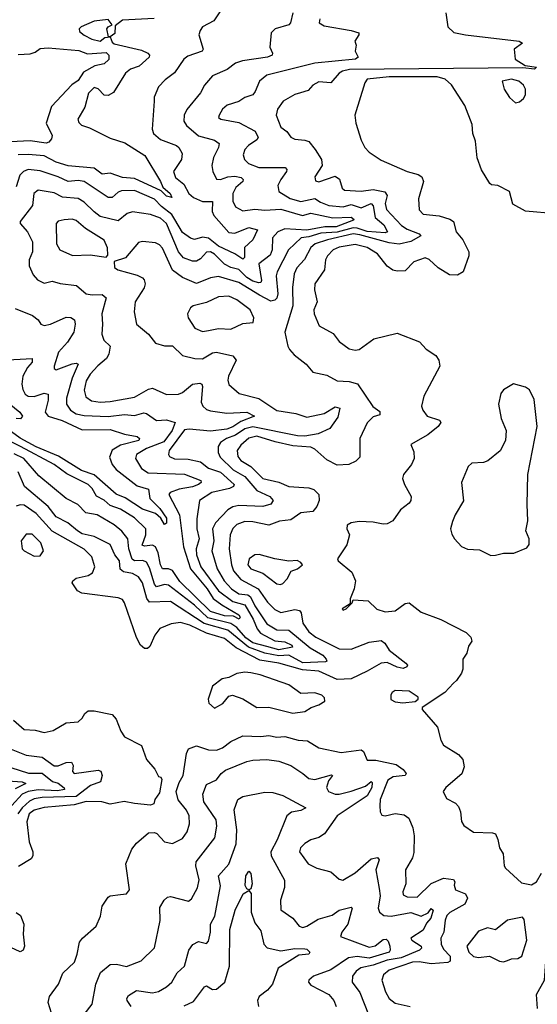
# Model space of a CAD drawing. Extents: x 1603745 to 1745082, y 385868 to 533966.
# Tile 424 of 646: x 1698793 to 1701373, y 438115 to 443021. Entities that reach past the tile are written whole.
import ezdxf

# ---------------------------------------------------------------- set-up
doc = ezdxf.new("R2010")
doc.units = 0

msp = doc.modelspace()

# ---------------------------------------------------------------- linework, layer by layer
at = {"layer": '0CON20XD'}
for points in [[(1700154.7, 443055.3), (1700143.5, 443005), (1700134.1, 442995.9), (1700066, 442975), (1700047.5, 442955), (1700040.8, 442885), (1700054.2, 442855), (1700052, 442845), (1700028, 442835), (1699903.5, 442816.5), (1699868.6, 442805), (1699827.3, 442772.7), (1699755, 442740.8), (1699714.6, 442695.4), (1699695, 442657.1), (1699625.8, 442574.2), (1699613.2, 442545), (1699612.1, 442515), (1699624.8, 442494.8), (1699685, 442442.8), (1699765, 442421.6), (1699787.7, 442405), (1699784.7, 442385), (1699758.7, 442335), (1699751.2, 442295), (1699755.4, 442265), (1699775, 442227.1), (1699795, 442225.4), (1699831.2, 442238.8), (1699865, 442241.3), (1699896.9, 442235), (1699907.8, 442225), (1699905.5, 442215), (1699871.1, 442185), (1699856.1, 442155), (1699855, 442116.7), (1699869.3, 442089.3), (1699905, 442069.6), (1699965, 442077.8), (1700015, 442072.2), (1700095, 442077.5), (1700203.7, 442046.3), (1700245, 442057.5), (1700353.8, 442033.8), (1700445, 442037.1), (1700461.1, 442025), (1700457.9, 442022.1), (1700370.7, 441989.3), (1700315, 441989.8), (1700225, 441972.7), (1700115, 441979.1), (1700080.8, 441965), (1700053.9, 441935), (1700051.5, 441875), (1700042.3, 441847.7), (1699985.3, 441804.7), (1699997.8, 441722.2), (1699995, 441712.1), (1699985, 441709.5), (1699955, 441718.7), (1699925, 441737), (1699885, 441775.9), (1699845, 441786.9), (1699813.6, 441803.6), (1699765, 441852.4), (1699745, 441864.7), (1699725, 441863.2), (1699695, 441828.9), (1699675, 441818.1), (1699655, 441818.4), (1699610.4, 441835), (1699585, 441865.4), (1699525, 442006), (1699495, 442032.9), (1699445, 442051.4), (1699355, 442063.4), (1699328.9, 442055), (1699285, 442019.6), (1699195, 442041.3), (1699164.1, 442064.1), (1699115, 442112.5), (1699085, 442131.1), (1699007.4, 442137.4), (1698965, 442157.8), (1698885, 442171.5), (1698864, 442155), (1698858, 442095), (1698795.6, 442015), (1698795.6, 442005), (1698831.8, 441965), (1698857.1, 441915), (1698857.5, 441865), (1698841.1, 441825), (1698841.1, 441795), (1698860.1, 441750.1), (1698882.9, 441725), (1698915, 441708.8), (1698955, 441718.8), (1698995, 441706.2), (1699076.1, 441696.1), (1699124.8, 441654.8), (1699155, 441649.8), (1699205, 441652.4), (1699225, 441636), (1699202.9, 441555), (1699206.9, 441505), (1699202.2, 441455), (1699212.2, 441425), (1699244.7, 441395), (1699237.4, 441355), (1699226.4, 441333.6), (1699182.8, 441297.2), (1699145.2, 441254.8), (1699125, 441222.2), (1699114.8, 441174.8), (1699122.3, 441142.3), (1699152.1, 441122.1), (1699195, 441115.6), (1699245, 441118.8), (1699365, 441140.9), (1699435, 441179.7), (1699454.7, 441184.7), (1699525, 441153.5), (1699585, 441154.7), (1699605, 441164.1), (1699654.4, 441205), (1699690.9, 441210.9), (1699700.6, 441205), (1699703.9, 441193.9), (1699697.1, 441115), (1699705.9, 441095.9), (1699725, 441079.7), (1699745, 441071.9), (1699825, 441061.3), (1699925, 441065.2), (1699963.8, 441045), (1699895, 441018.8), (1699855, 440992.8), (1699825, 440981.7), (1699745, 440971.7), (1699638.4, 440981.6), (1699615, 440977.2), (1699538.4, 440875), (1699535.4, 440855.4), (1699540.5, 440845), (1699565, 440832.6), (1699632.3, 440832.3), (1699695, 440818.2), (1699735, 440786), (1699795, 440767.4), (1699862.1, 440705), (1699858.9, 440695), (1699839.5, 440685), (1699750.9, 440665), (1699690, 440625), (1699675.6, 440534.4), (1699675.8, 440485), (1699687.8, 440435), (1699672.5, 440385), (1699674.5, 440355), (1699696.6, 440295), (1699785, 440175.2), (1699855, 440122.9), (1699915.1, 440105.1), (1699957.8, 440035), (1699976.4, 439986.4), (1699994.2, 439964.2), (1700065, 439926.7), (1700115, 439921.9), (1700149.5, 439905), (1700153.3, 439895), (1700085, 439881.8), (1700025, 439898.2), (1699955, 439917.2), (1699921.1, 439941.1), (1699875, 439992), (1699845, 440013.4), (1699730.8, 440040.8), (1699665, 440104.2), (1699535, 440203.2), (1699515, 440207.5), (1699475, 440195.7), (1699465, 440208.2), (1699440.8, 440290.8), (1699425, 440318.9), (1699406.7, 440326.7), (1699365, 440324.9), (1699353.8, 440333.8), (1699337.1, 440385), (1699332.8, 440435), (1699302.9, 440472.9), (1699265, 440504.1), (1699178.9, 440555), (1699123.7, 440563.7), (1699083.5, 440605), (1699025, 440635.4), (1698889.2, 440749.2), (1698814.5, 440835.5), (1698765, 440858.6)], [(1699794, 443066), (1699760.5, 443015), (1699704.2, 442985), (1699692.1, 442967.9), (1699686, 442945), (1699707.5, 442875), (1699702.5, 442865), (1699631.2, 442838.8), (1699611.1, 442825), (1699565, 442756.9), (1699518.5, 442721.5), (1699485, 442686), (1699464.4, 442635), (1699463.3, 442615), (1699454.4, 442475), (1699460.6, 442455), (1699495, 442424.6), (1699575, 442394.5), (1699587.1, 442385), (1699603.6, 442355), (1699600.5, 442325), (1699560.4, 442265), (1699570, 442235), (1699611, 442201), (1699636.8, 442155), (1699660.4, 442135), (1699705, 442114.8), (1699754.6, 442114.6), (1699753.3, 442065), (1699760.2, 442045), (1699835, 441960.9), (1699865, 441956.9), (1699935, 441986.3), (1699978.8, 441975), (1699955.3, 441924.7), (1699913.7, 441886.3), (1699914.1, 441835.9), (1699905, 441827.8), (1699864.9, 441854.9), (1699785, 441892.8), (1699735, 441932), (1699705, 441937.2), (1699665, 441926.2), (1699645, 441933.3), (1699605, 441961.4), (1699567.3, 442025), (1699551.1, 442051.1), (1699500.1, 442090.1), (1699465, 442126.6), (1699365, 442170.6), (1699301.1, 442168.9), (1699285, 442162.3), (1699255, 442136), (1699235, 442135.3), (1699114.8, 442214.8), (1699085, 442219.5), (1699035, 442215.2), (1698985, 442238.3), (1698895, 442267.8), (1698835, 442274.7), (1698811.8, 442265), (1698793.8, 442246.2), (1698775, 442188.1)], [(1700917.4, 443055), (1700927.6, 442985), (1700957.8, 442957.8), (1701015, 442946.5), (1701283.6, 442913.6), (1701300, 442905), (1701257.5, 442875), (1701262.5, 442825), (1701313.3, 442793.3), (1701370, 442785), (1701360, 442775), (1701302, 442782), (1700437, 442773), (1700402.2, 442765), (1700386.5, 442755), (1700345, 442706), (1700285, 442710.8), (1700255, 442695.5), (1700231.7, 442668.3), (1700192.6, 442657.4), (1700165, 442648.9), (1700106.7, 442615), (1700079.1, 442575), (1700070.9, 442545), (1700095, 442485.7), (1700124.7, 442464.7), (1700145.4, 442435.4), (1700165, 442425.6), (1700215, 442421.8), (1700234, 442414), (1700266.9, 442375), (1700297.5, 442325), (1700300.6, 442295), (1700265, 442238.8), (1700268.2, 442218.2), (1700285, 442214), (1700365, 442240.8), (1700387.3, 442227.3), (1700401.1, 442181.1), (1700411.5, 442171.5), (1700495, 442167.6), (1700555, 442174.5), (1700613.6, 442163.6), (1700624.7, 442145), (1700614.8, 442104.8), (1700622.2, 442075), (1700696.8, 441995), (1700725, 441977), (1700784.4, 441955), (1700792.5, 441945), (1700743.3, 441916.7), (1700685, 441902.1), (1700635, 441909.2), (1700489.1, 441949.1)], [(1699462.9, 443027.1), (1699305, 443019.6), (1699268.9, 442991.1), (1699267.1, 442952.9), (1699245, 442935.3), (1699235.7, 442935.7), (1699228.2, 442975), (1699234.1, 442985.9), (1699253.5, 442995), (1699235, 443021.5), (1699165, 443014), (1699100, 442985), (1699090, 442975), (1699091.7, 442961.7), (1699113.9, 442943.9), (1699152.5, 442925), (1699195, 442914.3), (1699217.9, 442932.1), (1699245, 442935.3), (1699255, 442909.6), (1699265, 442901.3), (1699399.7, 442869.7), (1699432.5, 442855), (1699440, 442845), (1699438.5, 442835), (1699389.5, 442790.5), (1699345.5, 442774.5), (1699320, 442755), (1699260.9, 442659.1), (1699235, 442644), (1699215, 442646), (1699185, 442676.9), (1699165, 442682.9), (1699135.7, 442655), (1699118.6, 442585), (1699083.7, 442526.3), (1699088.3, 442508.3), (1699101.2, 442495), (1699141.9, 442481.9), (1699245, 442430.5), (1699317.5, 442407.5), (1699417.9, 442345), (1699494.8, 442215), (1699506, 442186), (1699543.1, 442155), (1699552.5, 442135), (1699525, 442142.7), (1699499.3, 442169.3), (1699365, 442230.3), (1699305, 442235.5), (1699245, 442256.8), (1699205, 442251.2), (1699165, 442280.8), (1699035, 442292.8), (1698975, 442312), (1698915, 442342.2), (1698835, 442350.3), (1698785, 442348.1)], [(1700289.4, 443025), (1700286.7, 443005), (1700310.8, 442990.8), (1700445, 442967), (1700483.8, 442955), (1700483.8, 442945), (1700464, 442915), (1700470, 442895), (1700466.2, 442865), (1700480, 442835), (1700466.7, 442825), (1700265, 442804.3), (1700025, 442744.5), (1699988.9, 442715), (1699967.3, 442662.7), (1699955, 442647.5), (1699915, 442633.8), (1699885, 442613.2), (1699827.5, 442595), (1699803.8, 442575), (1699786.9, 442545), (1699784.3, 442534.3), (1699795.5, 442525.5), (1699885, 442509.4), (1699967.5, 442465), (1699981.5, 442435), (1699975, 442422.1), (1699934.6, 442395), (1699916.1, 442375), (1699908, 442348), (1699913.8, 442325), (1699934.4, 442305), (1699985, 442284.1), (1700116, 442285), (1700125.4, 442275.4), (1700122.9, 442265), (1700095.7, 442224.3)], [(1698785, 442848.2), (1698845, 442851.5), (1698870, 442860), (1698895, 442877.7), (1698935, 442881.5), (1699087.4, 442867.4), (1699130.9, 442850.9), (1699225, 442857.5), (1699238.3, 442845), (1699236.9, 442823.1), (1699215, 442801.6), (1699168.3, 442791.7), (1699110.7, 442759.3), (1699085, 442717.8), (1699052.6, 442697.4), (1698951.1, 442588.9), (1698925.5, 442505.5), (1698955.7, 442445), (1698952.7, 442427.3), (1698939.3, 442410.7), (1698925, 442406.2), (1698845, 442417.7), (1698747.4, 442412.6)], [(1701465, 442053.5), (1701315, 442066.8), (1701251.5, 442101.5), (1701234.5, 442165), (1701175.8, 442195.8), (1701145, 442198.8), (1701136.7, 442205), (1701095, 442272.5), (1701073.3, 442333.3), (1701065.4, 442415.4), (1701052.5, 442455), (1701048.3, 442498.3), (1701012.9, 442592.9), (1700945, 442696.5), (1700914.5, 442725), (1700875, 442736.3), (1700635, 442736.4), (1700525.5, 442725), (1700513.7, 442706.3), (1700464.5, 442545), (1700468.6, 442505), (1700495, 442421.2), (1700513.5, 442385), (1700535, 442360.6), (1700595, 442321.8), (1700724.5, 442264.5), (1700780.3, 442250.3), (1700797.5, 442237.5), (1700805.6, 442215.6), (1700781.4, 442128.6), (1700785, 442073.8), (1700805, 442052.5), (1700884.6, 442044.6), (1700937.8, 442027.8), (1700955, 442016), (1700969.5, 441965), (1701002.5, 441925), (1701032.5, 441865), (1701031.4, 441845), (1701004.2, 441765), (1700975, 441747.9), (1700935, 441749.5), (1700880, 441785), (1700835, 441827.1), (1700815, 441834.4), (1700758, 441815), (1700715, 441770.6), (1700675, 441768.5), (1700654, 441774), (1700625, 441793.1), (1700576.5, 441855), (1700525, 441885.9), (1700465, 441900.8), (1700385, 441887.2), (1700355, 441874), (1700326.8, 441845), (1700318.4, 441825), (1700313.1, 441775), (1700264.6, 441705), (1700262.7, 441675), (1700275.5, 441615), (1700258.8, 441575), (1700261.5, 441555), (1700285.4, 441495.4), (1700355, 441457.5), (1700385, 441418.1), (1700435, 441381.5), (1700465, 441374.5), (1700485, 441378.2), (1700558.7, 441431.3), (1700675, 441459.4), (1700786.2, 441416.2), (1700819.7, 441379.7), (1700867.6, 441347.6), (1700882, 441325), (1700888.1, 441295), (1700806.9, 441145), (1700796.9, 441095), (1700802.5, 441075), (1700825, 441045.5), (1700885, 441025.6), (1700892.9, 441015), (1700879.6, 440995), (1700827.1, 440952.9), (1700742.5, 440905), (1700757.9, 440867.9), (1700760, 440835), (1700746.9, 440805), (1700705.7, 440755), (1700702.2, 440735), (1700711.8, 440705), (1700744.4, 440645.6), (1700743.6, 440626.4), (1700735, 440612.5), (1700691.3, 440578.7), (1700654, 440525), (1700625, 440509.4), (1700605, 440506.9), (1700555, 440518.1), (1700485, 440520.8), (1700445, 440513.8), (1700425, 440502.5), (1700423.8, 440485), (1700437.5, 440455), (1700424.5, 440405.5), (1700376.7, 440335), (1700380, 440325), (1700449.3, 440269.3), (1700467.5, 440225), (1700461.2, 440185), (1700440, 440135), (1700440, 440110), (1700400, 440085), (1700405, 440080), (1700420, 440085), (1700450, 440115), (1700455, 440130), (1700530, 440125), (1700573.4, 440083.4), (1700615, 440070.6), (1700665, 440075.8), (1700715, 440112.5), (1700735, 440115.8), (1700795, 440070), (1700893, 440033), (1701018.3, 439968.3), (1701041.2, 439945), (1701046.7, 439925), (1701030, 439900), (1701022, 439865), (1701001.4, 439835), (1701002.5, 439785), (1700996, 439765), (1700971.1, 439728.9), (1700955, 439715.8)], [(1701265, 442606.2), (1701285, 442611.2), (1701305, 442628.8), (1701315, 442647.5), (1701314.4, 442675), (1701305, 442695.6), (1701282, 442715), (1701245, 442724.6), (1701198.8, 442715), (1701207.5, 442675), (1701235, 442633.8), (1701265, 442606.2)], [(1700095.7, 442224.3), (1700079.5, 442195), (1700084.2, 442165), (1700141.1, 442131.1), (1700195, 442114.8), (1700265, 442130.8), (1700291.9, 442111.9), (1700335, 442095.5), (1700405, 442089), (1700445, 442100.2), (1700495, 442083), (1700545.5, 442105.5), (1700555, 442094), (1700565.1, 442035.1), (1700609, 441999), (1700627.3, 441965), (1700615, 441960), (1700525, 441965.7), (1700475, 441982.7), (1700455, 441983.7), (1700375, 441962), (1700295, 441958.3), (1700235, 441938.7), (1700196, 441934), (1700133.4, 441875), (1700076, 441765), (1700071.7, 441745), (1700080.3, 441655), (1700075, 441634.1), (1700065, 441623.2), (1700045, 441618.7), (1699988, 441648), (1699885, 441711.5), (1699785, 441741.6), (1699745, 441735.7), (1699675, 441707.1), (1699605, 441737.2), (1699555, 441773.1), (1699505, 441883.5), (1699490.1, 441900.1), (1699470.5, 441909.5), (1699405, 441916.7), (1699385, 441911.1), (1699320, 441835), (1699264, 441816), (1699266.4, 441786.4), (1699282.5, 441775), (1699378.3, 441748.3), (1699405, 441735.8), (1699414.4, 441724.4), (1699418.6, 441705), (1699413.3, 441685), (1699369.5, 441615), (1699363.5, 441565), (1699375.8, 441505), (1699436, 441455), (1699470.3, 441410.3), (1699515, 441396.5), (1699555, 441395.5), (1699605, 441347.8), (1699666.6, 441333.4), (1699705, 441332.1), (1699755, 441360.6), (1699775, 441365.3), (1699856.4, 441346.4), (1699872.1, 441325), (1699833.9, 441245), (1699830, 441225), (1699835, 441204.3), (1699888.1, 441158.1), (1699985, 441133.3), (1700075, 441073.4), (1700169.4, 441059.4), (1700225, 441040.3), (1700310.8, 441059.2), (1700365, 441091.8), (1700389.6, 441085), (1700379.2, 441040.8), (1700339.4, 440985), (1700281.8, 440958.2), (1700215, 440946.7), (1700177.9, 440947.9), (1699955, 440992.9), (1699915, 440983.3), (1699868.4, 440951.6), (1699823.8, 440933.8), (1699794.6, 440915), (1699782.2, 440895), (1699782.8, 440865), (1699792.3, 440842.3), (1699857.8, 440777.8), (1699914.9, 440744.9), (1699975, 440675.6), (1700040.6, 440645), (1700056.9, 440625), (1700045, 440607.8), (1700004.8, 440595.2), (1699885, 440600.7), (1699855, 440594.7), (1699830.5, 440579.5), (1699769.1, 440515), (1699753.6, 440485), (1699760.6, 440425), (1699751.1, 440375), (1699778.3, 440285), (1699812, 440225), (1699849.8, 440185), (1699885, 440161.3), (1699930, 440155), (1699943.9, 440145), (1699965, 440100.4), (1700025, 440011.5), (1700075, 439981.1), (1700135, 439978.7), (1700241.2, 439891.2), (1700304.7, 439855), (1700320.7, 439835), (1700324.2, 439825), (1700318, 439822), (1700205, 439817.2), (1700135, 439854.5), (1700085, 439851.8), (1700015, 439864.4), (1699934.3, 439894.3), (1699830.2, 439980.2), (1699713.3, 440013.3), (1699545, 440121.9), (1699439.6, 440119.6), (1699426.9, 440136.9), (1699405.9, 440215), (1699385.4, 440245.4), (1699355, 440262), (1699310.4, 440270.4), (1699293.7, 440283.7), (1699290.4, 440325), (1699267.5, 440355), (1699245, 440406.7), (1699165, 440446.2), (1699105, 440460.2), (1699080.8, 440475), (1699033.6, 440513.6), (1698975, 440544.7), (1698936.1, 440596.1), (1698818, 440695), (1698785, 440769.2)], [(1699225, 441838), (1699232.5, 441847.5), (1699230.7, 441885), (1699215, 441923.5), (1699120.6, 441980.6), (1699075, 442021.1), (1699055, 442027.9), (1699015, 442024.6), (1698985, 442016.7), (1698974.6, 442005.4), (1698976.8, 441905), (1698994.1, 441874.1), (1699057.1, 441847.1), (1699145, 441849.7), (1699225, 441838)], [(1700489.1, 441949.1), (1700455, 441954.5), (1700327.1, 441925), (1700265.9, 441904.1), (1700244.2, 441885.8), (1700212.9, 441827.1), (1700174.8, 441785.2), (1700161.1, 441755), (1700152.6, 441687.4), (1700155.3, 441595), (1700115.7, 441465), (1700129.6, 441395), (1700138.7, 441378.7), (1700161.7, 441351.7), (1700221.4, 441305), (1700254.5, 441264.5), (1700325, 441249.5), (1700375, 441222.1), (1700435, 441218.6), (1700477.6, 441207.6), (1700553.7, 441093.7), (1700588.8, 441068.8), (1700588, 441052), (1700555, 441042.5), (1700525, 441012.5), (1700489.3, 440935), (1700488.5, 440841.5), (1700468.1, 440821.9), (1700434.2, 440805.8), (1700375, 440801.4), (1700325, 440828.9), (1700265, 440881.8), (1700245, 440891.2), (1700155, 440898.4), (1700067.1, 440917.1), (1699975, 440945.5), (1699935, 440936.4), (1699895, 440901.8), (1699877, 440875), (1699881, 440845), (1699895.9, 440825), (1699945, 440795.6), (1700005, 440734.8), (1700085, 440717.5), (1700135.2, 440695.2), (1700235, 440687.9), (1700260, 440680), (1700284.4, 440655), (1700285.6, 440625), (1700274.5, 440595), (1700255, 440571.5), (1700195, 440563.8), (1700145, 440529), (1700087.6, 440522.4), (1700035, 440502.5), (1699955, 440519.8), (1699915, 440520.4), (1699875, 440506.8), (1699855, 440486.9), (1699842.6, 440455), (1699838, 440385), (1699848.4, 440305), (1699859.3, 440275), (1699895, 440232.7), (1699981.6, 440185), (1700028.9, 440118.9), (1700065, 440081.9), (1700095, 440066.8), (1700165, 440081.7), (1700188.3, 440078.3), (1700196.5, 440066.5), (1700204.3, 440015), (1700235, 439971.9), (1700268.9, 439945), (1700385, 439887), (1700444.8, 439885.2), (1700535, 439919.5), (1700595, 439928.2), (1700613.1, 439915), (1700635, 439879.4), (1700717.8, 439815), (1700725.6, 439805), (1700722.7, 439797.3), (1700705, 439788.5), (1700675, 439795.3), (1700625, 439818.5), (1700595, 439815.9), (1700525.5, 439774.5), (1700445, 439737.6), (1700375, 439734.5), (1700285, 439775.1), (1700202.2, 439782.2), (1700085.6, 439815), (1699989.9, 439829.9), (1699872.3, 439892.3), (1699815, 439938.3), (1699725, 439963.9), (1699641.1, 440005), (1699595, 440018.3), (1699548.1, 440011.9), (1699492.1, 439987.9), (1699467.4, 439955), (1699441.9, 439898.1), (1699431.1, 439888.9), (1699415, 439888.8), (1699395, 439905.6), (1699375, 439943.1), (1699316.5, 440115), (1699305, 440131.9), (1699285, 440140.9), (1699103.7, 440163.7), (1699082, 440175), (1699054.2, 440215), (1699057.5, 440225), (1699075, 440238.8), (1699135, 440252.4), (1699156.1, 440265), (1699167.2, 440295), (1699153.1, 440345), (1699115, 440382.8), (1698955, 440472.4), (1698875, 440560.2), (1698815, 440602.8), (1698795, 440604.4), (1698775, 440597.9)], [(1699705, 441468), (1699735, 441473.3), (1699785, 441483.4), (1699845, 441478.9), (1699905, 441507.5), (1699957.7, 441512.3), (1699960, 441535), (1699941.8, 441575), (1699876.4, 441625), (1699835, 441643.2), (1699785, 441639.7), (1699725, 441612.4), (1699657.5, 441595), (1699644.4, 441585), (1699630, 441555), (1699632.9, 441535), (1699666.7, 441485), (1699705, 441468)], [(1698771.6, 441581.6), (1698856.9, 441546.9), (1698886.1, 441526.1), (1698898, 441505), (1698915, 441496.9), (1698947.5, 441505), (1699025, 441539.6), (1699048, 441538), (1699066.4, 441526.4), (1699070, 441505), (1699063.8, 441465), (1699031.2, 441415), (1698987.5, 441365), (1698964.5, 441294.5), (1698965, 441283.3), (1698975, 441277.1), (1699055, 441306.9), (1699075, 441309.6), (1699084.3, 441305), (1699054.1, 441235), (1699026.1, 441135), (1699027.1, 441105), (1699045.9, 441075), (1699075, 441057.6), (1699115, 441048.4), (1699235, 441044.5), (1699315, 441053.4), (1699365, 441048.6), (1699411.9, 441061.9), (1699425, 441058.9), (1699474.8, 441024.8), (1699525, 441027.5), (1699567.5, 441015), (1699553.2, 440975), (1699512.5, 440917.5), (1699424.9, 440885.1), (1699375.5, 440855), (1699370.4, 440835), (1699400.4, 440785), (1699433.6, 440763.6), (1699615, 440756.7), (1699695.7, 440725), (1699698.1, 440715), (1699684.4, 440705), (1699655, 440693.4), (1699587.7, 440682.3), (1699543.1, 440665), (1699536.6, 440655), (1699590.6, 440555), (1699610, 440395), (1699644.7, 440284.7), (1699728, 440185), (1699758.1, 440138.1), (1699800.5, 440105), (1699885, 440056), (1699892.2, 440045), (1699886.7, 440035), (1699858.7, 440048.7), (1699815, 440050.9), (1699745, 440072.5), (1699591.2, 440221.2), (1699555, 440277.4), (1699535, 440284.8), (1699504.8, 440284.8), (1699495, 440304.4), (1699484.3, 440365), (1699469.6, 440395), (1699455, 440403.5), (1699415, 440398.7), (1699403.4, 440403.4), (1699421.5, 440455), (1699421.5, 440485), (1699365, 440539), (1699295, 440582.7), (1699245, 440600.7), (1699215, 440627.2), (1699176.4, 440646.4), (1699155, 440685.4), (1699135, 440705.3), (1699027.7, 440757.7), (1698964.6, 440805), (1698797, 440895), (1698735, 440926.9)], [(1698705, 441324.6), (1698855, 441333.8), (1698856.2, 441315), (1698831.6, 441288.4), (1698808.3, 441245), (1698803.5, 441205), (1698808.4, 441178.4), (1698820, 441155), (1698835.8, 441145.8), (1698865, 441144.3), (1698915, 441160.8), (1698935, 441155.7), (1698934.7, 441124.7), (1698920, 441065), (1698936.1, 441046.1), (1699005, 441024.1), (1699105, 440978), (1699245, 440979.8), (1699315.5, 440955.5), (1699379.4, 440945), (1699390, 440935), (1699386.7, 440925), (1699295, 440901.9), (1699255, 440875.8), (1699241.5, 440841.5), (1699254.2, 440804.2), (1699275, 440779.4), (1699378.8, 440698.8), (1699435, 440681.4), (1699442.3, 440635), (1699491.8, 440585), (1699525, 440537.1), (1699525, 440512.5), (1699515, 440506.7), (1699497.2, 440537.2), (1699470.6, 440560.6), (1699405, 440582.1), (1699319.2, 440639.2), (1699275, 440656.8), (1699165, 440752.8), (1699100.8, 440775), (1698986.9, 440846.9), (1698875, 440893.3), (1698796.5, 440936.5), (1698735, 440980.7)], [(1701141.7, 440351.7), (1701165, 440354), (1701205, 440364), (1701257, 440363), (1701320.7, 440389.3), (1701333, 440407), (1701333.3, 440435), (1701316, 440475), (1701326.9, 440525), (1701322.2, 440605), (1701325.6, 440755), (1701372.9, 440995), (1701358.3, 441128.3), (1701335, 441177.5), (1701315, 441190), (1701255, 441206.7), (1701205, 441176.2), (1701191.9, 441158.1), (1701180, 441105), (1701193.5, 441033.5), (1701217.8, 440975), (1701215.6, 440925), (1701187.7, 440872.3), (1701126.2, 440823.8), (1701105, 440815.6), (1701047.7, 440812.3), (1701028.8, 440795), (1700995.8, 440715), (1701005.4, 440624.6), (1700964.3, 440555), (1700951.2, 440521.2), (1700941.4, 440485), (1700947.7, 440457.7), (1700960, 440435), (1700995.9, 440395.9), (1701025, 440383.8), (1701085, 440380), (1701141.7, 440351.7)], [(1698695.5, 441145.5), (1698794.7, 441065), (1698807.5, 441045), (1698797.2, 441032.8), (1698775, 441033.8)], [(1698865, 440348), (1698895, 440350), (1698912.5, 440375), (1698899.4, 440415), (1698855, 440458.1), (1698825, 440457.5), (1698800, 440425), (1698806, 440385), (1698815, 440374.2), (1698865, 440348)], [(1700093.2, 440206.8), (1700105, 440211.4), (1700127.1, 440235), (1700147.3, 440272.7), (1700177.5, 440285), (1700202.5, 440305), (1700195, 440317.5), (1700175.9, 440325.9), (1700135, 440323.3), (1700065.8, 440334.2), (1699986.6, 440356.6), (1699964.6, 440355.4), (1699936.7, 440335), (1699930, 440305), (1699945, 440285.5), (1700005, 440263.4), (1700075, 440210.9), (1700093.2, 440206.8)], [(1700155, 439565.6), (1700215, 439574), (1700246.7, 439595), (1700285, 439607.1), (1700313.8, 439625), (1700312.7, 439642.7), (1700298.8, 439655), (1700265, 439667.1), (1700195, 439664.4), (1700135, 439707.1), (1699992.7, 439757.3), (1699945, 439766.6), (1699915, 439770), (1699875.6, 439764.4), (1699835, 439744.2), (1699803.3, 439736.7), (1699755, 439700), (1699732.9, 439635), (1699735.7, 439615), (1699765, 439591.1), (1699806.2, 439613.8), (1699835, 439650), (1699854.2, 439655.8), (1699905, 439637.3), (1699975, 439594.2), (1700035.2, 439595.2), (1700155, 439565.6)], [(1700702.6, 439617.4), (1700765, 439624.2), (1700778.8, 439635), (1700780, 439645), (1700734.2, 439675.8), (1700665, 439678.6), (1700650.5, 439669.5), (1700643.5, 439656.5), (1700643.4, 439633.4), (1700665, 439622.2), (1700702.6, 439617.4)], [(1700955, 439715.8), (1700911.7, 439668.3), (1700800, 439595), (1700800, 439585), (1700875.4, 439495.4), (1700891.7, 439431.7), (1700905, 439406.7), (1700980.6, 439360.6), (1701002.9, 439335), (1701008.9, 439298.9), (1700997, 439263), (1700916.9, 439195), (1700904, 439175), (1700920.3, 439140.3), (1700965, 439117.8), (1700980.5, 439100.5), (1700990, 439075), (1700995.5, 439025.5), (1701006.5, 439006.5), (1701055, 438972.9), (1701149.7, 438969.7), (1701164.4, 438964.4), (1701177.2, 438937.2), (1701185.6, 438895.6), (1701203.8, 438865), (1701208.6, 438805), (1701215, 438793.8), (1701295, 438720), (1701345, 438710), (1701370, 438725), (1701395, 438768.8)], [(1698761.8, 439531.8), (1698815, 439484.1), (1698871.3, 439481.3), (1698915, 439469.3), (1698960.7, 439479.3), (1699025, 439518.6), (1699085, 439522), (1699105, 439541.2), (1699118, 439565), (1699135, 439577.1), (1699165, 439577.8), (1699255, 439558.9), (1699275, 439536.2), (1699296.9, 439476.9), (1699315, 439447.5), (1699400, 439405), (1699426, 439335), (1699467.5, 439287.5), (1699485, 439250), (1699496.4, 439246.4), (1699502.5, 439235), (1699490.5, 439169.5), (1699466.7, 439135), (1699462.5, 439115), (1699445, 439107.5), (1699365.9, 439115.9), (1699314.7, 439125.3), (1699245, 439111.8), (1699203.5, 439123.5), (1699125, 439125.2), (1699065, 439108.8), (1698915, 439095.2), (1698865, 439082.7), (1698841, 439065), (1698829.3, 439025), (1698840.7, 438925), (1698858.4, 438875), (1698858.4, 438855), (1698850.5, 438839.5), (1698787.5, 438802.5)], [(1698951.4, 438071.4), (1698934.5, 438125), (1698941.5, 438155), (1698987.3, 438215), (1699008.7, 438271.3), (1699066.4, 438325), (1699080.4, 438365), (1699091.1, 438425), (1699106.2, 438445), (1699175.1, 438504.9), (1699195.5, 438555), (1699205.2, 438604.8), (1699235, 438650), (1699245, 438656.2), (1699295, 438662), (1699325, 438666), (1699340.8, 438685), (1699322.9, 438815), (1699351.7, 438888.3), (1699375, 438917.8), (1699435, 438969.2), (1699465, 438971.2), (1699477, 438967), (1699514.4, 438925), (1699555, 438916.4), (1699605, 438940.8), (1699628.9, 438975), (1699640.5, 439015), (1699638.9, 439055), (1699625, 439083.1), (1699583.5, 439133.5), (1699573.6, 439175), (1699588.8, 439221.2), (1699608.7, 439255), (1699624.5, 439365.5), (1699635, 439388.6), (1699675, 439403.3), (1699735, 439382.7), (1699775, 439381.8), (1699805, 439393.2), (1699845.7, 439424.3), (1699905, 439453.6), (1699995, 439449.2), (1700035, 439455.4), (1700075, 439446.8), (1700115, 439450.5), (1700181.7, 439431.7), (1700227.3, 439427.3), (1700285, 439392.7), (1700395, 439370), (1700495, 439382.9), (1700507.5, 439375), (1700525, 439331.2), (1700568.8, 439331.2), (1700669.6, 439309.6), (1700704.6, 439285), (1700720, 439265), (1700714.5, 439255.5), (1700655, 439248.6), (1700628.3, 439231.7), (1700590.5, 439135), (1700588.6, 439105), (1700590, 439075), (1700597.7, 439057.7), (1700614.2, 439054.2), (1700665.4, 439065.4), (1700709.4, 439059.4), (1700732.5, 439042.5), (1700753.5, 438995), (1700759.5, 438955), (1700758.1, 438871.9), (1700751.5, 438845), (1700716.4, 438785), (1700718.2, 438715), (1700703.3, 438675), (1700705, 438660), (1700725, 438650.4), (1700775, 438648.4), (1700845, 438718.1), (1700905, 438744.3), (1700955, 438737.9), (1700962.1, 438725), (1700959.4, 438709.4), (1700965.4, 438685.4), (1701015, 438665.5), (1701026.2, 438645), (1701012.9, 438615), (1700937.2, 438572.8), (1700922.7, 438557.3), (1700913.9, 438535), (1700907.6, 438475), (1700893.2, 438445), (1700894.8, 438415.2), (1700905, 438390), (1700939.8, 438355), (1700939.4, 438330.6), (1700926.6, 438323.4), (1700845, 438317.3), (1700785, 438327.7), (1700751.1, 438325), (1700634.9, 438285.1), (1700607, 438263), (1700598.8, 438235), (1700617.4, 438177.4), (1700635, 438144.5), (1700665, 438121.8), (1700740, 438105)], [(1698735, 439392.5), (1698825, 439357.4), (1698906.1, 439346.1), (1698965, 439303.4), (1698985, 439303.2), (1699025, 439320.9), (1699051.1, 439321.1), (1699059.8, 439305), (1699055.9, 439275.9), (1699065, 439264.6), (1699185, 439282.7), (1699197.2, 439277.2), (1699203.7, 439255), (1699195.9, 439224.1), (1699146.4, 439205), (1699075, 439150.9), (1698905, 439146.2), (1698865, 439138.5), (1698842.4, 439127.6), (1698806, 439095), (1698784.2, 439065)], [(1699114.3, 438065), (1699154.3, 438115.7), (1699172.5, 438215), (1699195.6, 438274.4), (1699245, 438314.3), (1699275.8, 438315.8), (1699325, 438304.4), (1699398.4, 438331.6), (1699465, 438396.7), (1699493.6, 438533.6), (1699491.5, 438598.5), (1699512.9, 438635), (1699530.7, 438649.3), (1699545, 438651.9), (1699635, 438630), (1699649, 438641), (1699679.7, 438695), (1699687.2, 438735), (1699670.6, 438805), (1699673.4, 438825), (1699765.5, 438945), (1699776.8, 439003.2), (1699772.5, 439035), (1699711.5, 439125), (1699706.8, 439163.2), (1699725, 439210), (1699775, 439233.5), (1699797.3, 439265), (1699818.5, 439281.5), (1699925.3, 439324.7), (1699955, 439331.2), (1700025, 439335.8), (1700085, 439326.7), (1700144.8, 439304.8), (1700205, 439266.1), (1700235, 439240.4), (1700265, 439235.3), (1700348.2, 439258.2), (1700352.5, 439255), (1700332, 439228), (1700322.2, 439195), (1700333.2, 439175), (1700365, 439162.8), (1700385, 439161.7), (1700445, 439177.5), (1700517.6, 439202.4), (1700545, 439225.8), (1700550.3, 439220.3), (1700548.8, 439195), (1700525, 439154.6), (1700375.5, 439055), (1700312.7, 438965), (1700285, 438946.6), (1700245, 438934.7), (1700213.8, 438916.2), (1700192.9, 438895), (1700187.5, 438875), (1700231.2, 438815), (1700275, 438793.1), (1700345, 438775.6), (1700385, 438739.2), (1700404.4, 438734.4), (1700465, 438769.7), (1700545, 438840.7), (1700576.7, 438846.7), (1700585.5, 438835), (1700569.2, 438785), (1700585, 438692.5), (1700590, 438655), (1700579.6, 438595), (1700587.5, 438575), (1700608.4, 438558.4), (1700645, 438554.7), (1700742.8, 438572.8), (1700795, 438554.7), (1700828.8, 438571.2), (1700845, 438592.5), (1700854, 438585), (1700843.4, 438545), (1700820.8, 438519.2), (1700805.2, 438484.8), (1700742.2, 438445), (1700747.1, 438435), (1700794.4, 438405), (1700796.7, 438395), (1700786.7, 438385), (1700695, 438347.6), (1700625, 438336), (1700555, 438310.2), (1700493.4, 438296.6), (1700470.1, 438279.9), (1700451.6, 438255), (1700450.4, 438225), (1700488.9, 438175), (1700531.2, 438065)], [(1698749.1, 439295), (1698837.6, 439267.6), (1698905, 439266.5), (1698956.5, 439225), (1698985, 439218), (1699015.5, 439194.5), (1699016.5, 439185), (1698981.8, 439178.2), (1698885, 439183.3), (1698834.9, 439175.1), (1698805, 439162.6), (1698754.4, 439105.6)], [(1698735, 439228.4), (1698805, 439224), (1698824, 439215), (1698770.7, 439189.3)], [(1699348.2, 438105), (1699328.9, 438135), (1699326.7, 438145), (1699335, 438159.4), (1699375, 438183.8), (1699455, 438172.7), (1699485, 438179.2), (1699525, 438202), (1699550.9, 438225), (1699577.6, 438272.4), (1699614.5, 438305.5), (1699637.2, 438385), (1699656.1, 438413.9), (1699685, 438428.2), (1699725, 438418), (1699735, 438430), (1699744.7, 438475.3), (1699744.7, 438515), (1699766.2, 438555), (1699793.6, 438705), (1699784.8, 438755.2), (1699835, 438813.3), (1699871.6, 438915), (1699875.7, 438985), (1699861.8, 439085), (1699881.2, 439135), (1699905, 439150), (1700015, 439172.5), (1700055, 439170.6), (1700104.2, 439155.8), (1700220, 439095), (1700195, 439080.4), (1700148, 439072), (1700125.5, 439055), (1700076.9, 438935), (1700045.3, 438875), (1700047.4, 438855), (1700113.1, 438733.1), (1700112.5, 438697.5), (1700093.9, 438633.9), (1700095.7, 438585.7), (1700155, 438544.3), (1700186, 438505), (1700205, 438498.2), (1700225, 438504.1), (1700281.1, 438538.9), (1700350.8, 438559.2), (1700385, 438583.6), (1700445, 438600), (1700450, 438595), (1700429.1, 438515), (1700399.1, 438475), (1700392.9, 438452.9), (1700535, 438400.8), (1700565, 438405.9), (1700605, 438437.5), (1700619.8, 438439.8), (1700630.4, 438430.4), (1700638.6, 438405), (1700640.5, 438385), (1700635, 438375.9), (1700535, 438346), (1700475, 438353.3), (1700432.5, 438347.5), (1700345, 438286.7), (1700258, 438255), (1700234.4, 438235), (1700233.1, 438225), (1700245, 438210), (1700335, 438163.8), (1700358.8, 438135), (1700370, 438105)], [(1699935, 438686), (1699925, 438691.2), (1699917.4, 438707.4), (1699919.7, 438755), (1699935, 438778.6), (1699945, 438767.5), (1699952.7, 438715), (1699945, 438690), (1699935, 438686)], [(1699612.4, 438107.6), (1699660.3, 438129.7), (1699715, 438201.9), (1699725, 438206.7), (1699755, 438189.4), (1699775, 438190), (1699815.9, 438225), (1699838.3, 438305), (1699841.2, 438488.8), (1699867.1, 438585), (1699906.9, 438665), (1699935, 438682.5), (1699947.6, 438667.6), (1699947.7, 438575), (1699965, 438520.8), (1699995, 438481.2), (1700010, 438415), (1700027, 438397), (1700095, 438381.4), (1700165, 438393.3), (1700215, 438391.8), (1700225, 438390), (1700239.1, 438375), (1700235, 438364.7), (1700185, 438360), (1700081.5, 438295), (1700052.7, 438215), (1700028.7, 438185), (1699987.5, 438155), (1699978.3, 438135), (1699983.4, 438105)], [(1698775, 438572.9), (1698797.4, 438557.4), (1698814.4, 438515), (1698811.5, 438465), (1698818.1, 438405), (1698811.2, 438385), (1698795, 438376), (1698679.3, 438429.3)], [(1701205, 438326.7), (1701225, 438333.1), (1701245, 438342.2), (1701276.9, 438343.1), (1701296.2, 438355), (1701321.1, 438435), (1701308.3, 438538.3), (1701300, 438550), (1701225, 438534.3), (1701165, 438486), (1701125, 438496.7), (1701080.2, 438479.8), (1701022.3, 438405), (1701032.1, 438375), (1701055, 438353.3), (1701080.9, 438349.1), (1701135, 438355.4), (1701185, 438330), (1701205, 438326.7)], [(1701375, 438094.2), (1701369, 438165), (1701409.4, 438235), (1701425.3, 438464.7), (1701431.4, 438475), (1701460, 438485), (1701485, 438505.4), (1701498.8, 438498.8), (1701514.3, 438455), (1701550, 438395), (1701575, 438336), (1701585, 438330.8), (1701615, 438338.6), (1701635, 438335.7), (1701698.3, 438258.3), (1701722.5, 438242.5), (1701825, 438197.9), (1701895, 438204.4), (1701940.7, 438170.7), (1702003.8, 438125), (1702032.1, 438092.1)]]:
    msp.add_lwpolyline(points, dxfattribs=at)

doc.saveas('drawing.dxf')
